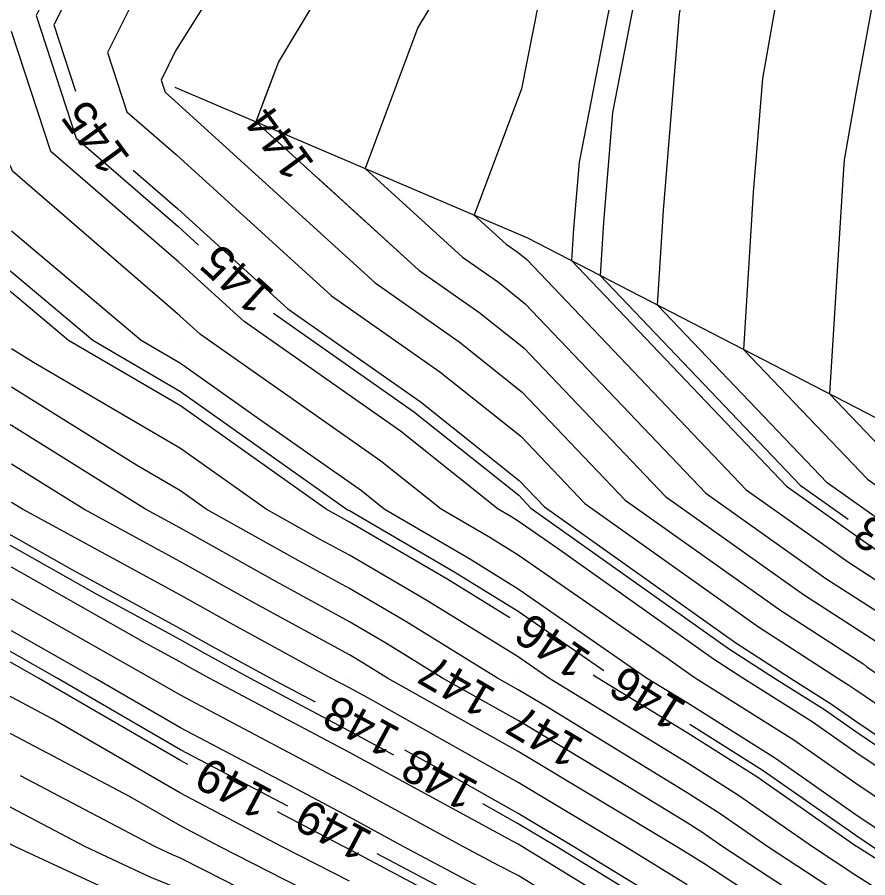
# Model space of a CAD drawing. Extents: x 2354170 to 2357230, y 866100 to 868290.
# Drawn here: x 2355530.3 to 2355580.7, y 867338.2 to 867389.2 of the extents above; entities that cross this region are included whole.
import ezdxf

# ---------------------------------------------------------------- set-up
doc = ezdxf.new("R2010")
doc.units = 0
for name, color, linetype in [('Default', 7, 'Continuous'), ('DTM Contours Major', 7, 'Continuous'), ('DTM Contours Major Text', 7, 'Continuous'), ('DTM Contours Minor', 7, 'Continuous'), ('DTM Contours Minor Text', 7, 'Continuous'), ('Exist DTM QL2 LIDAR Elevation Point', 7, 'Continuous'), ('PH Exist DTM Breakline', 7, 'Continuous')]:
    doc.layers.add(name, color=color, linetype=linetype)

msp = doc.modelspace()

# ---------------------------------------------------------------- linework, layer by layer
at = {"layer": 'Default'}
for points in [[(2355559.304, 867478.395), (2355557, 867472.994), (2355555.725, 867470.016), (2355554.935, 867464.973), (2355553.682, 867460.016), (2355549.978, 867452.766), (2355546.889, 867450.016), (2355543.68, 867446.313), (2355542.761, 867440.016), (2355541.848, 867431.886), (2355541.704, 867430.016), (2355541.331, 867428.662), (2355540.237, 867420.015), (2355540.242, 867419.751), (2355539.978, 867417.481), (2355539.311, 867410.682), (2355539.599, 867410.015), (2355538.958, 867408.996), (2355537.567, 867400.015), (2355536.282, 867396.32), (2355532.485, 867388.719), (2355533.768, 867384.777)], [(2355571.395, 867477.727), (2355569.978, 867474.958), (2355568.211, 867471.784), (2355567.527, 867470.016), (2355566.269, 867463.725), (2355565.25, 867460.016), (2355564.239, 867455.755), (2355560.863, 867450.016), (2355560.763, 867449.231), (2355560.294, 867440.016), (2355560.314, 867439.679), (2355560.323, 867430.016), (2355560.211, 867429.782), (2355559.978, 867429.328), (2355556.057, 867423.936), (2355554.905, 867420.015), (2355554.052, 867415.942), (2355554.163, 867410.015), (2355552.993, 867403.03), (2355553.617, 867400.015), (2355552.42, 867397.573), (2355545.774, 867386.524), (2355544.842, 867384.038)], [(2355575.282, 867432.584), (2355575.434, 867430.016), (2355571.649, 867421.686), (2355571.126, 867420.015), (2355570.768, 867419.226), (2355570.274, 867410.015), (2355570.026, 867400.064), (2355570.032, 867400.015), (2355570.015, 867399.978), (2355569.978, 867399.918), (2355566.517, 867393.476), (2355565.418, 867390.015), (2355563.581, 867380.583), (2355563.255, 867376.637), (2355563.138, 867374.743), (2355575.876, 867361.378), (2355580.869, 867357.833), (2355583.529, 867356.116), (2355584.761, 867354.991), (2355590.142, 867351.302), (2355593.335, 867348.949)], [(2355589.978, 867337.195), (2355585.536, 867340.015), (2355579.978, 867343.764), (2355576.297, 867346.334), (2355570.466, 867350.015), (2355570.209, 867350.181), (2355568.839, 867351.154), (2355559.978, 867357.3), (2355558.3, 867358.337), (2355555.423, 867360.015), (2355551.849, 867362.865), (2355541.166, 867370.366), (2355539.945, 867371.476), (2355530.034, 867380.044), (2355529.978, 867380.217), (2355524.358, 867390.015), (2355525.321, 867394.671), (2355527.177, 867400.015), (2355527.931, 867402.062), (2355529.978, 867401.974), (2355535.035, 867410.015), (2355531.267, 867418.726), (2355531.393, 867420.015), (2355531.501, 867428.492)], [(2355613.246, 867336.747), (2355609.978, 867339.084), (2355608.474, 867340.015), (2355602.946, 867343.383), (2355595.813, 867348.911), (2355590.167, 867353.071), (2355585.796, 867356.068), (2355584.297, 867357.437), (2355582.201, 867358.789), (2355578.267, 867361.583), (2355568.229, 867372.114), (2355568.575, 867377.712), (2355569.539, 867389.367), (2355569.665, 867390.015), (2355569.74, 867390.253), (2355569.978, 867390.695), (2355573.531, 867396.462), (2355575.185, 867400.015), (2355574.6, 867404.637), (2355574.734, 867410.015), (2355575.001, 867414.993), (2355577.277, 867420.015), (2355579.978, 867428.643)], [(2355551.754, 867428.239), (2355549.978, 867422.199), (2355549.507, 867420.487), (2355549.447, 867420.015), (2355549.632, 867410.361), (2355549.592, 867410.015), (2355549.52, 867409.558), (2355547.734, 867400.015), (2355539.693, 867387.176), (2355538.826, 867385.441), (2355539.062, 867384.716), (2355539.663, 867384.196), (2355551.511, 867373.422), (2355556.488, 867369.928), (2355560.217, 867366.953), (2355566.313, 867360.558), (2355575.539, 867354.007), (2355580.455, 867350.834), (2355580.62, 867350.683), (2355590.039, 867344.225), (2355595.754, 867340.015), (2355598.214, 867338.25), (2355599.978, 867337.261)], [(2355589.978, 867427.496), (2355588.323, 867420.015), (2355586.795, 867413.198), (2355585.285, 867410.015), (2355585.926, 867405.963), (2355585.997, 867400.015), (2355584.097, 867395.896), (2355580.959, 867390.015), (2355579.978, 867384.647), (2355579.285, 867380.708), (2355579.215, 867379.861), (2355578.412, 867366.858), (2355583.049, 867361.993), (2355584.866, 867360.703), (2355585.834, 867360.078), (2355587.866, 867358.222), (2355590.218, 867356.609), (2355593.257, 867354.37), (2355604.766, 867345.449), (2355609.948, 867342.292), (2355612.744, 867340.088), (2355623.362, 867332.258)], [(2355545.419, 867424.574), (2355544.842, 867420.015), (2355544.937, 867415.056), (2355544.35, 867410.015), (2355543.309, 867403.346), (2355542.685, 867400.015), (2355539.878, 867395.534), (2355535.656, 867387.08), (2355536.805, 867383.548), (2355539.733, 867381.016), (2355548.925, 867372.658), (2355555.328, 867368.162), (2355560.127, 867364.335), (2355563.922, 867360.353), (2355574.207, 867353.05), (2355578.91, 867350.015), (2355579.565, 867349.601), (2355579.978, 867349.313), (2355582.134, 867347.859), (2355590.014, 867342.456), (2355593.327, 867340.015), (2355597.2, 867337.237)], [(2355567.154, 867422.839), (2355565.702, 867420.015), (2355565.362, 867414.631), (2355564.308, 867410.015), (2355565.221, 867405.258), (2355565.076, 867400.015), (2355563.295, 867396.699), (2355561.172, 867390.015), (2355560.181, 867384.926), (2355557.375, 867377.437), (2355559.27, 867375.714), (2355559.967, 867375.225), (2355560.489, 867374.809), (2355573.486, 867361.173), (2355579.536, 867356.876), (2355582.76, 867354.796), (2355583.726, 867353.914), (2355590.116, 867349.532), (2355598.369, 867343.452), (2355601.125, 867341.316), (2355603.261, 867340.015), (2355609.978, 867335.86)], [(2355553.722, 867351.113), (2355552.086, 867352.123), (2355549.978, 867353.353), (2355545.67, 867355.707), (2355539.978, 867358.884), (2355537.901, 867360.015), (2355529.978, 867364.971), (2355520.676, 867370.015), (2355519.977, 867370.677), (2355514.898, 867375.095), (2355509.977, 867379.477), (2355509.314, 867380.015), (2355503.737, 867386.255), (2355500.564, 867390.015), (2355500.633, 867399.359), (2355500.598, 867400.015), (2355503.351, 867406.642), (2355504.035, 867410.015), (2355505.823, 867414.17), (2355507.166, 867420.015), (2355507.594, 867422.327)], [(2355559.479, 867353.587), (2355555.815, 867355.852), (2355549.978, 867359.256), (2355549.487, 867359.524), (2355548.607, 867360.015), (2355539.978, 867366.134), (2355533.353, 867370.015), (2355529.978, 867372.86), (2355522.461, 867380.015), (2355519.977, 867383.831), (2355515.744, 867390.015), (2355515.58, 867394.413), (2355516.852, 867400.015), (2355517.404, 867402.588), (2355519.977, 867408.636), (2355520.349, 867409.644), (2355529.978, 867409.23), (2355530.471, 867410.015), (2355529.978, 867411.156), (2355522.98, 867418.358)], [(2355547.977, 867348.582), (2355545.286, 867350.015), (2355541.853, 867351.89), (2355539.978, 867352.937), (2355533.562, 867356.43), (2355529.978, 867358.462), (2355526.883, 867360.015), (2355519.977, 867363.949), (2355516.092, 867366.13), (2355509.977, 867369.66), (2355509.342, 867370.015), (2355499.977, 867377.698), (2355497.112, 867380.015), (2355489.977, 867389.611), (2355489.564, 867390.015), (2355489.579, 867390.413), (2355488.496, 867400.015), (2355488.775, 867401.217), (2355489.965, 867410.015), (2355489.967, 867410.026), (2355489.977, 867410.104), (2355491.076, 867417.236)], [(2355540.419, 867344.894), (2355539.978, 867345.127), (2355531.572, 867350.015), (2355529.978, 867350.918), (2355528.163, 867351.829), (2355519.977, 867355.491), (2355511.731, 867360.015), (2355510.608, 867360.645), (2355509.977, 867361.009), (2355507.724, 867362.268), (2355499.977, 867366.396), (2355493.692, 867370.015), (2355489.977, 867373.012), (2355481.361, 867378.631), (2355479.977, 867379.517), (2355479.341, 867380.015), (2355477.812, 867382.18), (2355471.94, 867390.015), (2355471.584, 867398.408), (2355471.628, 867400.015), (2355472.311, 867406.935)], [(2355556.817, 867393.176), (2355554.038, 867388.555), (2355550.908, 867380.202), (2355556.684, 867374.95), (2355558.807, 867373.459), (2355560.398, 867372.19), (2355571.095, 867360.968), (2355578.204, 867355.92), (2355581.992, 867353.475), (2355582.691, 867352.837), (2355590.09, 867347.763), (2355599.647, 867340.723), (2355600.215, 867340.283), (2355600.655, 867340.015), (2355609.978, 867334.248)], [(2355575.241, 867390.015), (2355574.453, 867385.54), (2355573.895, 867378.786), (2355573.321, 867369.486), (2355580.658, 867361.788), (2355583.534, 867359.746), (2355585.066, 867358.757), (2355586.831, 867357.145), (2355590.193, 867354.84), (2355594.535, 867351.641), (2355603.856, 867344.416), (2355609.969, 867340.691), (2355610.8, 867340.037), (2355622.301, 867331.554)], [(2355595.173, 867335.209), (2355589.978, 867338.935), (2355588.278, 867340.015), (2355579.978, 867345.614), (2355577.387, 867347.423), (2355573.281, 867350.015), (2355571.542, 867351.137), (2355562.276, 867357.717), (2355559.978, 867359.311), (2355559.543, 867359.58), (2355558.797, 867360.015), (2355553.009, 867364.631), (2355543.752, 867371.13), (2355539.875, 867374.656), (2355532.291, 867381.212), (2355529.978, 867388.322)], [(2355549.978, 867337.983), (2355545.998, 867340.015), (2355539.978, 867343.192), (2355532.385, 867347.607), (2355529.978, 867348.876), (2355527.541, 867350.015), (2355519.977, 867353.399), (2355512.481, 867357.511), (2355509.977, 867358.775), (2355507.657, 867360.015), (2355499.977, 867364.107), (2355490.33, 867369.662), (2355489.977, 867369.849), (2355489.638, 867370.015), (2355479.977, 867376.201), (2355475.109, 867380.015), (2355469.977, 867387.279)], [(2355549.978, 867336.112), (2355542.333, 867340.015), (2355539.978, 867341.258), (2355537.008, 867342.984), (2355529.978, 867346.691), (2355522.864, 867350.015), (2355519.977, 867351.306), (2355517.117, 867352.876), (2355509.977, 867356.479), (2355503.363, 867360.015), (2355499.977, 867361.819), (2355495.725, 867364.267), (2355489.977, 867367.309), (2355484.459, 867370.015), (2355479.977, 867372.885), (2355470.877, 867380.015), (2355469.977, 867381.289)], [(2355537.18, 867380.104), (2355539.804, 867377.836), (2355546.338, 867371.894), (2355554.169, 867366.396), (2355560.037, 867361.716), (2355561.532, 867360.148), (2355572.874, 867352.094), (2355576.096, 867350.015), (2355578.476, 867348.512), (2355579.978, 867347.463), (2355587.818, 867342.175), (2355589.988, 867340.687), (2355590.901, 867340.015), (2355596.187, 867336.223), (2355599.978, 867334.096), (2355606.503, 867330.014), (2355609.978, 867327.837), (2355614.572, 867324.608), (2355618.451, 867322.171)], [(2355548.034, 867379.7), (2355554.097, 867374.186), (2355557.647, 867371.694), (2355560.308, 867369.572), (2355568.704, 867360.763), (2355576.871, 867354.963), (2355581.224, 867352.155), (2355581.656, 867351.76), (2355590.065, 867345.994), (2355598.181, 867340.015), (2355599.228, 867339.264), (2355599.978, 867338.843), (2355603.108, 867336.885), (2355609.978, 867332.636), (2355613.643, 867330.014), (2355617.363, 867327.399), (2355619.979, 867325.756), (2355628.211, 867320.484)], [(2355589.978, 867335.454), (2355582.794, 867340.015), (2355579.978, 867341.914), (2355575.208, 867345.245), (2355569.978, 867348.546), (2355567.582, 867350.015), (2355559.978, 867355.29), (2355557.057, 867357.094), (2355552.05, 867360.015), (2355550.69, 867361.099), (2355544.66, 867365.333), (2355539.978, 867368.653), (2355537.653, 867370.015), (2355529.978, 867376.482)], [(2355539.978, 867337.493), (2355538.189, 867338.225), (2355534.35, 867340.015), (2355529.978, 867342.32), (2355525.65, 867344.342), (2355519.977, 867347.218), (2355513.686, 867350.015), (2355509.977, 867351.886), (2355505.955, 867354.037), (2355499.977, 867357.18), (2355494.164, 867360.015), (2355489.977, 867362.231), (2355485.629, 867364.362), (2355479.977, 867366.769), (2355475.077, 867370.015), (2355469.977, 867373.993)], [(2355536.871, 867336.908), (2355530.205, 867340.015), (2355529.978, 867340.134), (2355529.752, 867340.24), (2355519.977, 867345.195), (2355510.65, 867349.342), (2355509.977, 867349.637), (2355509.155, 867350.015), (2355499.977, 867354.841), (2355490.559, 867359.433), (2355489.977, 867359.699), (2355489.121, 867360.015), (2355479.977, 867363.908), (2355470.758, 867370.015), (2355469.977, 867370.624)], [(2355584.617, 867335.375), (2355579.978, 867338.327), (2355577.401, 867340.015), (2355573.03, 867343.067), (2355569.978, 867344.993), (2355561.786, 867350.015), (2355559.978, 867351.269), (2355554.572, 867354.609), (2355549.978, 867357.288), (2355548.215, 867358.252), (2355545.055, 867360.015), (2355539.978, 867363.615), (2355531.284, 867368.708), (2355529.978, 867369.526)], [(2355579.978, 867336.592), (2355574.752, 867340.015), (2355571.941, 867341.977), (2355569.978, 867343.216), (2355561.705, 867348.287), (2355559.978, 867349.325), (2355558.753, 867350.015), (2355553.329, 867353.366), (2355549.978, 867355.321), (2355546.942, 867356.979), (2355541.503, 867360.015), (2355539.978, 867361.097), (2355537.366, 867362.627), (2355529.978, 867367.248)], [(2355579.978, 867333.123), (2355570.972, 867339.02), (2355569.978, 867339.645), (2355569.375, 867340.015), (2355559.978, 867345.661), (2355552.245, 867350.015), (2355550.844, 867350.881), (2355549.978, 867351.386), (2355544.398, 867354.435), (2355539.978, 867356.902), (2355534.26, 867360.015), (2355529.978, 867362.694)], [(2355569.978, 867337.775), (2355566.326, 867340.015), (2355559.978, 867343.829), (2355551.249, 867348.744), (2355549.978, 867349.434), (2355548.886, 867350.015), (2355543.125, 867353.162), (2355539.978, 867354.919), (2355530.62, 867360.015), (2355529.978, 867360.416)], [(2355569.978, 867334.035), (2355560.227, 867340.015), (2355559.978, 867340.165), (2355559.635, 867340.358), (2355549.978, 867345.6), (2355541.685, 867350.015), (2355540.581, 867350.618), (2355539.978, 867350.955), (2355537.914, 867352.078), (2355529.978, 867356.576)], [(2355564.417, 867335.575), (2355559.978, 867338.315), (2355558.855, 867338.892), (2355556.736, 867340.015), (2355549.978, 867343.684), (2355542.133, 867347.86), (2355539.978, 867348.997), (2355538.228, 867350.015), (2355529.978, 867354.69)], [(2355557.632, 867337.669), (2355553.206, 867340.015), (2355549.978, 867341.767), (2355546.23, 867343.762), (2355539.978, 867347.062), (2355534.9, 867350.015), (2355529.978, 867352.804)], [(2355648.772, 867296.569), (2355643.817, 867300.014), (2355641.64, 867301.675), (2355639.979, 867302.913), (2355635.622, 867305.658), (2355629.979, 867309.152), (2355629.46, 867309.495), (2355628.532, 867310.014), (2355619.979, 867315.343), (2355612.236, 867320.014), (2355610.85, 867320.885), (2355609.978, 867321.498), (2355606.006, 867323.987), (2355599.978, 867327.674), (2355598.508, 867328.544), (2355595.971, 867330.014), (2355592.132, 867332.168), (2355589.978, 867333.713), (2355580.052, 867340.015), (2355579.978, 867340.064), (2355574.119, 867344.156), (2355569.978, 867346.77), (2355564.684, 867350.015), (2355564.426, 867350.194)], [(2355644.161, 867295.904), (2355643.925, 867296.068), (2355639.979, 867298.766), (2355637.904, 867300.014), (2355633.041, 867303.077), (2355629.979, 867304.973), (2355626.946, 867306.982), (2355621.524, 867310.014), (2355619.979, 867310.977), (2355617.552, 867312.441), (2355609.978, 867317.054), (2355604.421, 867320.014), (2355599.978, 867322.732), (2355595.401, 867325.437), (2355589.978, 867328.582), (2355589.1, 867329.136), (2355587.591, 867330.014), (2355579.978, 867334.858), (2355572.103, 867340.015), (2355570.852, 867340.888), (2355569.978, 867341.44), (2355566.296, 867343.697), (2355559.978, 867347.493), (2355558.907, 867348.096)], [(2355639.425, 867295.081), (2355631.225, 867300.014), (2355630.46, 867300.496), (2355629.979, 867300.794), (2355624.433, 867304.468), (2355619.979, 867306.959), (2355617.935, 867307.971), (2355614.471, 867310.014), (2355609.978, 867312.75), (2355604.123, 867315.87), (2355599.978, 867318.087), (2355596.216, 867320.014), (2355592.295, 867322.331), (2355589.978, 867323.675), (2355586.091, 867326.128), (2355579.978, 867329.685), (2355579.36, 867330.014), (2355569.978, 867335.905), (2355563.277, 867340.015), (2355559.978, 867341.997), (2355555.442, 867344.551), (2355553.258, 867345.736)], [(2355619.204, 867298.074), (2355615.537, 867300.014), (2355611.819, 867301.855), (2355609.978, 867302.94), (2355605.297, 867305.333), (2355599.978, 867308.13), (2355598.665, 867308.701), (2355596.436, 867310.014), (2355589.978, 867313.411), (2355582.674, 867317.318), (2355579.978, 867318.68), (2355577.202, 867320.014), (2355569.978, 867323.808), (2355561.773, 867328.219), (2355559.978, 867329.131), (2355558.121, 867330.014), (2355552.74, 867332.777), (2355549.978, 867334.241), (2355541.345, 867338.648), (2355539.978, 867339.35), (2355539.506, 867339.543), (2355538.495, 867340.015), (2355530.512, 867344.224)], [(2355633.129, 867293.628), (2355629.979, 867295.567), (2355622.746, 867300.014), (2355621.081, 867301.117), (2355619.979, 867301.734), (2355614.44, 867304.476), (2355609.978, 867307.107), (2355608.055, 867308.09), (2355604.397, 867310.014), (2355599.978, 867312.378), (2355595.133, 867314.86), (2355589.978, 867317.571), (2355585.411, 867320.014), (2355582.08, 867322.116), (2355579.978, 867323.339), (2355572.863, 867327.129), (2355569.978, 867328.645), (2355567.43, 867330.014), (2355559.978, 867334.614), (2355556.409, 867336.446), (2355549.978, 867339.854), (2355549.664, 867340.015), (2355545.725, 867342.094)]]:
    msp.add_lwpolyline(points, dxfattribs=at)
at = {"layer": 'DTM Contours Major'}
for points in [[(2355553.69, 867465.951), (2355553.277, 867463.315), (2355552.443, 867460.016), (2355549.978, 867455.191), (2355544.167, 867450.016), (2355542.222, 867447.771), (2355541.09, 867440.016), (2355539.978, 867430.113), (2355539.968, 867430.025), (2355539.967, 867430.016), (2355538.769, 867421.224), (2355538.754, 867420.015), (2355537.97, 867412.023), (2355538.839, 867410.015), (2355536.908, 867406.946), (2355535.835, 867400.015), (2355533.625, 867393.663), (2355531.429, 867389.265), (2355533.795, 867381.991), (2355539.828, 867376.776), (2355541.052, 867375.663)], [(2355545.492, 867371.628), (2355553.782, 867365.808), (2355560.006, 867360.844), (2355560.735, 867360.08), (2355572.43, 867351.775), (2355575.158, 867350.015), (2355578.113, 867348.149), (2355579.978, 867346.847), (2355589.713, 867340.28), (2355589.979, 867340.097), (2355590.092, 867340.015), (2355595.849, 867335.885), (2355599.978, 867333.568), (2355605.66, 867330.014), (2355609.978, 867327.309), (2355614.261, 867324.297), (2355619.979, 867320.706), (2355621.059, 867320.014), (2355628.199, 867315.587)], [(2355619.204, 867298.074), (2355615.537, 867300.014), (2355611.819, 867301.855), (2355609.978, 867302.94), (2355605.297, 867305.333), (2355599.978, 867308.13), (2355598.665, 867308.701), (2355596.436, 867310.014), (2355589.978, 867313.411), (2355582.674, 867317.318), (2355579.978, 867318.68), (2355577.202, 867320.014), (2355569.978, 867323.808), (2355561.773, 867328.219), (2355559.978, 867329.131), (2355558.121, 867330.014), (2355552.74, 867332.777), (2355549.978, 867334.241), (2355541.345, 867338.648), (2355539.978, 867339.35), (2355539.506, 867339.543), (2355538.495, 867340.015), (2355530.512, 867344.224)]]:
    msp.add_lwpolyline(points, dxfattribs=at)
at = {"layer": 'DTM Contours Minor'}
for points in [[(2355546.33, 867342.419), (2355539.978, 867345.772), (2355532.681, 867350.015), (2355529.978, 867351.547), (2355526.901, 867353.091), (2355519.977, 867356.189), (2355513.003, 867360.015), (2355511.065, 867361.102), (2355509.977, 867361.73), (2355506.091, 867363.901), (2355499.977, 867367.159), (2355495.017, 867370.015), (2355489.977, 867374.081), (2355480.878, 867380.015), (2355479.977, 867380.898), (2355473.144, 867390.015), (2355472.841, 867397.151), (2355472.92, 867400.015), (2355473.554, 867406.438), (2355474.326, 867410.015), (2355475.394, 867415.432), (2355475.755, 867420.549), (2355476.098, 867421.441), (2355477.083, 867426.564)], [(2355552.62, 867345.444), (2355549.978, 867346.878), (2355544.085, 867350.015), (2355541.429, 867351.466), (2355539.978, 867352.276), (2355535.013, 867354.98), (2355529.978, 867357.833), (2355525.631, 867360.015), (2355519.977, 867363.236), (2355515.635, 867365.673), (2355509.977, 867368.939), (2355508.052, 867370.015), (2355499.977, 867376.639), (2355495.802, 867380.015), (2355489.977, 867387.85), (2355487.764, 867390.015), (2355487.845, 867392.147), (2355486.958, 867400.015), (2355487.527, 867402.465), (2355488.548, 867410.015), (2355488.781, 867411.211), (2355489.961, 867420.015), (2355489.977, 867420.066), (2355493.33, 867426.663)], [(2355565.047, 867350.433), (2355559.978, 867353.949), (2355556.229, 867356.266), (2355549.978, 867359.911), (2355549.911, 867359.948), (2355549.791, 867360.015), (2355539.978, 867366.974), (2355534.787, 867370.015), (2355529.978, 867374.067), (2355523.729, 867380.015), (2355519.977, 867385.78), (2355517.078, 867390.015), (2355516.966, 867393.027), (2355518.552, 867400.015), (2355518.804, 867401.188), (2355519.977, 867403.945), (2355521.613, 867408.38), (2355529.978, 867408.021), (2355531.232, 867410.015), (2355529.978, 867412.915), (2355523.078, 867420.015), (2355523.448, 867426.545)], [(2355574.634, 867424.671), (2355573.176, 867420.015), (2355572.179, 867417.815), (2355571.761, 867410.015), (2355571.551, 867401.588), (2355571.75, 867400.015), (2355571.187, 867398.806), (2355569.978, 867396.844), (2355567.592, 867392.401), (2355566.834, 867390.015), (2355565.567, 867383.511), (2355565.029, 867376.995), (2355564.835, 867373.866), (2355576.673, 867361.446), (2355579.523, 867359.423)], [(2355556.057, 867423.936), (2355554.905, 867420.015), (2355554.052, 867415.942), (2355554.163, 867410.015), (2355552.993, 867403.03), (2355553.617, 867400.015), (2355552.42, 867397.573), (2355545.774, 867386.524), (2355544.441, 867382.967), (2355554.097, 867374.186), (2355557.647, 867371.694), (2355560.308, 867369.572), (2355568.704, 867360.763), (2355576.871, 867354.963), (2355581.224, 867352.155), (2355581.656, 867351.76), (2355590.065, 867345.994), (2355598.181, 867340.015), (2355599.228, 867339.264), (2355599.978, 867338.843), (2355603.108, 867336.885)], [(2355558.907, 867348.096), (2355555.499, 867350.015), (2355552.086, 867352.123), (2355549.978, 867353.353), (2355545.67, 867355.707), (2355539.978, 867358.884), (2355537.901, 867360.015), (2355529.978, 867364.971), (2355520.676, 867370.015), (2355519.977, 867370.677), (2355514.898, 867375.095), (2355509.977, 867379.477), (2355509.314, 867380.015), (2355503.737, 867386.255), (2355500.564, 867390.015), (2355500.633, 867399.359), (2355500.598, 867400.015), (2355503.351, 867406.642), (2355504.035, 867410.015), (2355505.823, 867414.17), (2355507.166, 867420.015), (2355507.605, 867422.388)], [(2355589.978, 867334.293), (2355580.966, 867340.015), (2355579.978, 867340.681), (2355574.482, 867344.519), (2355570.138, 867347.261)], [(2355579.978, 867334.858), (2355572.103, 867340.015), (2355570.852, 867340.888), (2355569.978, 867341.44), (2355566.296, 867343.697), (2355564.067, 867345.036)], [(2355569.978, 867335.282), (2355562.26, 867340.015), (2355559.978, 867341.386), (2355557.884, 867342.565)], [(2355556.817, 867336.853), (2355551.628, 867339.603)]]:
    msp.add_lwpolyline(points, dxfattribs=at)
at = {"layer": 'Exist DTM QL2 LIDAR Elevation Point'}
for p, q in [((2355579.978, 867380.015), (2355579.978, 867380.015)), ((2355539.978, 867370.015), (2355539.978, 867370.015)), ((2355539.978, 867360.015), (2355539.978, 867360.015)), ((2355549.978, 867360.015), (2355549.978, 867360.015)), ((2355559.978, 867360.015), (2355559.978, 867360.015)), ((2355539.978, 867350.015), (2355539.978, 867350.015)), ((2355549.978, 867350.015), (2355549.978, 867350.015)), ((2355559.978, 867350.015), (2355559.978, 867350.015)), ((2355569.978, 867350.015), (2355569.978, 867350.015)), ((2355579.978, 867350.015), (2355579.978, 867350.015)), ((2355539.978, 867340.015), (2355539.978, 867340.015)), ((2355549.978, 867340.015), (2355549.978, 867340.015)), ((2355559.978, 867340.015), (2355559.978, 867340.015)), ((2355569.978, 867340.015), (2355569.978, 867340.015)), ((2355579.978, 867340.015), (2355579.978, 867340.015))]:
    msp.add_line(p, q, dxfattribs=at)
at = {"layer": 'PH Exist DTM Breakline'}
msp.add_lwpolyline([(2355539.645, 867385.018), (2355560.533, 867376.087), (2355590.278, 867360.732), (2355609.828, 867351.196), (2355636.115, 867340.713), (2355657.465, 867329.895), (2355667.849, 867323.705), (2355674.875, 867318.977), (2355680.717, 867311.797), (2355683.741, 867306.273), (2355686.089, 867300.666), (2355687.49, 867291.676), (2355687.891, 867285.643)], dxfattribs=at)

# ---------------------------------------------------------------- texts
at = {"layer": 'Default'}
for s, rotation, p in [('145', 126.1414, (2355537.06, 867380.818)), ('144', 126.3448, (2355547.969, 867380.478)), ('146', 145.5494, (2355564.403, 867351.441)), ('147', 149.8073, (2355558.763, 867349.288)), ('148', 151.6807, (2355553.1, 867346.968)), ('149', 152.1735, (2355545.551, 867343.316))]:
    msp.add_text(s, height=2, rotation=rotation, dxfattribs=at).set_placement(p)
at = {"layer": 'DTM Contours Major Text'}
msp.add_text('145', height=2, rotation=137.7414, dxfattribs=at).set_placement((2355545.628, 867372.854))
at = {"layer": 'DTM Contours Minor Text'}
for s, rotation, p in [('143', 144.8607, (2355584.425, 867357.224)), ('146', 148.073, (2355570.042, 867348.476)), ('147', 149.3309, (2355563.963, 867346.28)), ('148', 151.3261, (2355557.733, 867343.798)), ('149', 152.0095, (2355551.462, 867340.834))]:
    msp.add_text(s, height=2, rotation=rotation, dxfattribs=at).set_placement(p)

doc.saveas('drawing.dxf')
